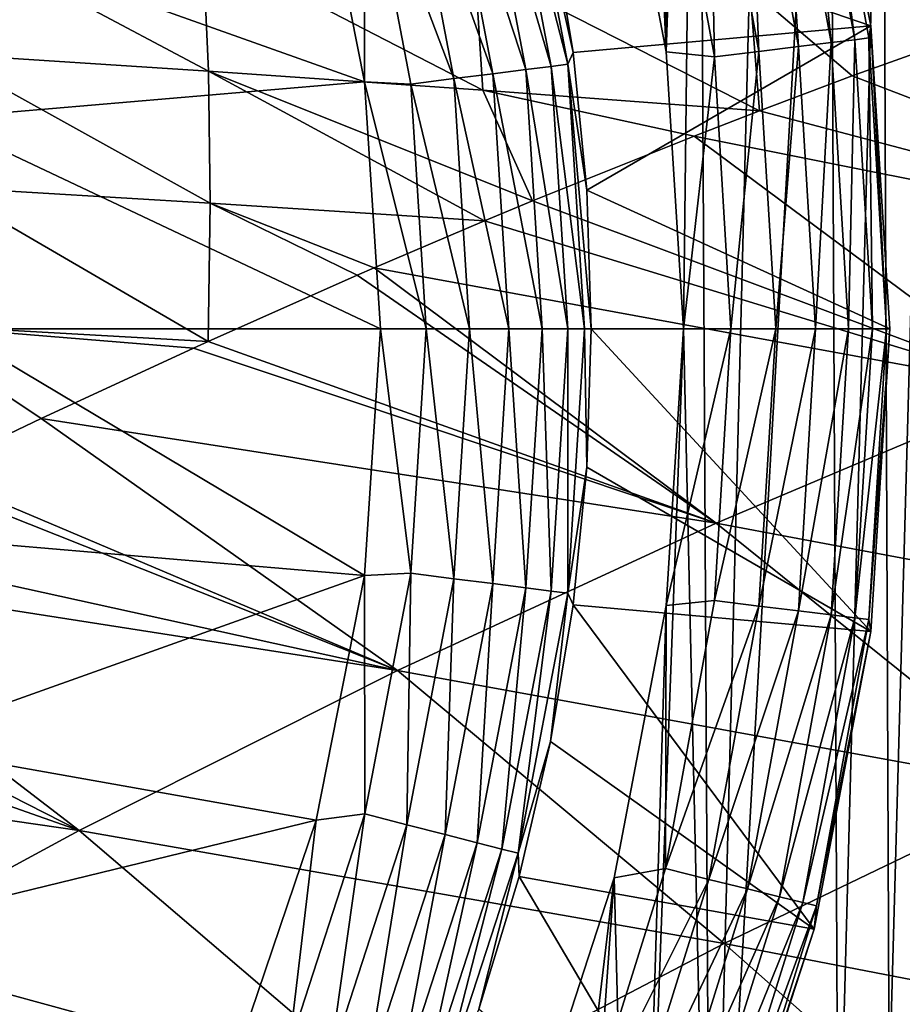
# Model space of a CAD drawing. Header units: metres. Extents: x -92 to 264, y -100 to 50.
# Tile 591 of 721: x 207.33 to 211.52, y 15.3 to 19.97. Entities that reach past the tile are written whole.
import ezdxf

# ---------------------------------------------------------------- set-up
doc = ezdxf.new("R2010")
doc.units = ezdxf.units.M
doc.layers.add('solid_21062050_01', color=7, linetype='CONTINUOUS')

msp = doc.modelspace()

# ---------------------------------------------------------------- linework, layer by layer
at = {"layer": 'solid_21062050_01'}
for points in [[(210.174454, 24.80109), (210.394958, 19.812563), (210.148483, 21.105009)], [(210.543777, 24.159485), (210.394958, 19.812563), (210.174454, 24.80109)], [(210.543777, 24.159485), (210.477493, 18.5), (210.394958, 19.812563)], [(210.543777, 24.159485), (210.606354, 12.872157), (210.477493, 18.5)], [(210.876465, 23.493196), (210.606354, 12.872157), (210.543777, 24.159485)], [(211.170212, 22.806002), (210.606354, 12.872157), (210.876465, 23.493196)], [(211.170212, 22.806002), (211.211075, 14.195065), (210.606354, 12.872157)], [(211.422836, 22.102753), (211.211075, 14.195065), (211.170212, 22.806002)], [(211.422836, 22.102753), (211.452682, 14.881063), (211.211075, 14.195065)], [(211.632751, 21.388247), (211.452682, 14.881063), (211.422836, 22.102753)], [(211.096664, 21.34914, -1.041631), (211.366257, 19.935892, -1.041631), (209.847015, 20.458694, -35.04163)], [(211.108017, 21.237881, -0.816342), (211.366257, 19.935892, -1.041631), (211.096664, 21.34914, -1.041631)], [(211.632751, 21.388247), (211.653748, 15.58381), (211.452682, 14.881063)], [(210.932297, 21.194571, -0.402698), (211.177383, 19.85718, -0.402698), (211.043121, 21.221886, -0.599173)], [(211.043121, 21.221886, -0.599173), (211.290695, 19.870939, -0.599173), (211.108017, 21.237881, -0.816342)], [(211.177383, 19.85718, -0.402698), (211.290695, 19.870939, -0.599173), (211.043121, 21.221886, -0.599173)], [(211.108017, 21.237881, -0.816342), (211.35704, 19.878994, -0.816342), (211.366257, 19.935892, -1.041631)], [(211.290695, 19.870939, -0.599173), (211.35704, 19.878994, -0.816342), (211.108017, 21.237881, -0.816342)], [(210.781281, 21.157347, -0.237061), (211.02298, 19.838432, -0.237061), (210.932297, 21.194571, -0.402698)], [(211.02298, 19.838432, -0.237061), (211.177383, 19.85718, -0.402698), (210.932297, 21.194571, -0.402698)], [(210.597839, 21.112133, -0.110815), (210.391479, 21.061268, -0.030477), (210.624435, 19.790039, -0.030477)], [(210.597839, 21.112133, -0.110815), (210.835434, 19.815659, -0.110815), (210.781281, 21.157347, -0.237061)], [(210.597839, 21.112133, -0.110815), (210.624435, 19.790039, -0.030477), (210.835434, 19.815659, -0.110815)], [(210.835434, 19.815659, -0.110815), (211.02298, 19.838432, -0.237061), (210.781281, 21.157347, -0.237061)], [(210.391479, 21.061268, -0.030477), (210.148483, 21.105009), (210.394958, 19.812563)], [(210.624435, 19.790039, -0.030477), (210.391479, 21.061268, -0.030477), (210.394958, 19.812563)], [(209.692764, 20.98868, -35.257172), (209.928253, 19.75423, -35.257172), (209.61644, 20.969084, -35.460682)], [(209.692764, 20.98868, -35.257172), (209.847015, 20.458694, -35.04163), (209.954041, 19.810474, -35.04163)], [(209.692764, 20.98868, -35.257172), (209.954041, 19.810474, -35.04163), (209.928253, 19.75423, -35.257172)], [(209.499176, 20.938974, -35.64225), (209.729965, 19.729179, -35.64225), (209.346558, 20.899788, -35.793232)], [(209.61644, 20.969084, -35.460682), (209.850082, 19.744354, -35.460682), (209.499176, 20.938974, -35.64225)], [(209.850082, 19.744354, -35.460682), (209.729965, 19.729179, -35.64225), (209.499176, 20.938974, -35.64225)], [(209.928253, 19.75423, -35.257172), (209.850082, 19.744354, -35.460682), (209.61644, 20.969084, -35.460682)], [(209.346558, 20.899788, -35.793232), (209.573624, 19.709431, -35.793232), (209.165833, 20.853388, -35.906437)], [(209.729965, 19.729179, -35.64225), (209.573624, 19.709431, -35.793232), (209.346558, 20.899788, -35.793232)], [(209.165833, 20.853388, -35.906437), (209.388519, 19.686047, -35.906437), (208.965637, 20.801985, -35.976471)], [(209.573624, 19.709431, -35.793232), (209.388519, 19.686047, -35.906437), (209.165833, 20.853388, -35.906437)], [(208.735184, 20.830759, -36), (208.9646, 19.671188, -36), (206.716522, 20.471806, -36)], [(208.965637, 20.801985, -35.976471), (208.9646, 19.671188, -36), (208.735184, 20.830759, -36)], [(208.965637, 20.801985, -35.976471), (209.183456, 19.660141, -35.976471), (208.9646, 19.671188, -36)], [(209.388519, 19.686047, -35.906437), (209.183456, 19.660141, -35.976471), (208.965637, 20.801985, -35.976471)], [(208.9646, 19.671188, -36), (206.928696, 19.496439, -36), (206.716522, 20.471806, -36)], [(211.366257, 19.935892, -1.041631), (209.954041, 19.810474, -35.04163), (209.847015, 20.458694, -35.04163)], [(208.224899, 19.721304, 142.308228), (208.197266, 20.318148, 139.476608), (206.935898, 20.405745, 139.589294)], [(206.956406, 19.803534, 142.430313), (208.224899, 19.721304, 142.308228), (206.935898, 20.405745, 139.589294)], [(209.526291, 19.631506, 142.14418), (209.48761, 20.221251, 139.326401), (208.197266, 20.318148, 139.476608)], [(208.224899, 19.721304, 142.308228), (209.526291, 19.631506, 142.14418), (208.197266, 20.318148, 139.476608)], [(209.48761, 20.221251, 139.326401), (210.838074, 19.533772, 141.939102), (210.791656, 20.112957, 139.144852)], [(209.526291, 19.631506, 142.14418), (210.838074, 19.533772, 141.939102), (209.48761, 20.221251, 139.326401)], [(210.791656, 20.112957, 139.144852), (210.838074, 19.533772, 141.939102), (211.277161, 19.699059, 140.897568)], [(210.791656, 20.112957, 139.144852), (211.277161, 19.699059, 140.897568), (211.982117, 19.950815, 139.223083)], [(210.791656, 20.112957, 139.144852), (211.982117, 19.950815, 139.223083), (212.00679, 19.959307, 139.164459)], [(210.791656, 20.112957, 139.144852), (212.00679, 19.959307, 139.164459), (212.107803, 19.993824, 138.924545)], [(211.982117, 19.950815, 139.223083), (211.277161, 19.699059, 140.897568), (213.642624, 18.791883, 143.828415)], [(211.366257, 19.935892, -1.041631), (210.018433, 19.156643, -35.04163), (209.954041, 19.810474, -35.04163)], [(211.366257, 19.935892, -1.041631), (211.456604, 18.5, -1.041631), (210.018433, 19.156643, -35.04163)], [(211.35704, 19.878994, -0.816342), (211.44046, 18.5, -0.816342), (211.366257, 19.935892, -1.041631)], [(211.44046, 18.5, -0.816342), (211.456604, 18.5, -1.041631), (211.366257, 19.935892, -1.041631)], [(211.02298, 19.838432, -0.237061), (211.103943, 18.5, -0.237061), (211.177383, 19.85718, -0.402698)], [(211.177383, 19.85718, -0.402698), (211.103943, 18.5, -0.237061), (211.259476, 18.5, -0.402698)], [(211.177383, 19.85718, -0.402698), (211.259476, 18.5, -0.402698), (211.290695, 19.870939, -0.599173)], [(211.290695, 19.870939, -0.599173), (211.259476, 18.5, -0.402698), (211.373627, 18.5, -0.599173)], [(211.290695, 19.870939, -0.599173), (211.373627, 18.5, -0.599173), (211.35704, 19.878994, -0.816342)], [(211.35704, 19.878994, -0.816342), (211.373627, 18.5, -0.599173), (211.44046, 18.5, -0.816342)], [(209.928253, 19.75423, -35.257172), (209.954041, 19.810474, -35.04163), (210.018433, 19.156643, -35.04163)], [(210.624435, 19.790039, -0.030477), (210.394958, 19.812563), (210.477493, 18.5)], [(210.835434, 19.815659, -0.110815), (210.624435, 19.790039, -0.030477), (210.702469, 18.5, -0.030477)], [(210.835434, 19.815659, -0.110815), (210.702469, 18.5, -0.030477), (210.915009, 18.5, -0.110815)], [(210.835434, 19.815659, -0.110815), (210.915009, 18.5, -0.110815), (211.02298, 19.838432, -0.237061)], [(211.02298, 19.838432, -0.237061), (210.915009, 18.5, -0.110815), (211.103943, 18.5, -0.237061)], [(208.232285, 19.094997, 145.17244), (208.224899, 19.721304, 142.308228), (206.956406, 19.803534, 142.430313)], [(206.96434, 19.171495, 145.301636), (208.232285, 19.094997, 145.17244), (206.956406, 19.803534, 142.430313)], [(210.624435, 19.790039, -0.030477), (210.477493, 18.5), (210.702469, 18.5, -0.030477)], [(208.224899, 19.721304, 142.308228), (209.533722, 19.011999, 145.00174), (209.761627, 19.106625, 144.468277)], [(208.232285, 19.094997, 145.17244), (209.533722, 19.011999, 145.00174), (208.224899, 19.721304, 142.308228)], [(208.224899, 19.721304, 142.308228), (209.761627, 19.106625, 144.468277), (209.526291, 19.631506, 142.14418)], [(209.729965, 19.729179, -35.64225), (209.807297, 18.5, -35.64225), (209.573624, 19.709431, -35.793232)], [(209.850082, 19.744354, -35.460682), (209.92836, 18.5, -35.460682), (209.729965, 19.729179, -35.64225)], [(209.729965, 19.729179, -35.64225), (209.92836, 18.5, -35.460682), (209.807297, 18.5, -35.64225)], [(209.928253, 19.75423, -35.257172), (210.007172, 18.5, -35.257172), (209.850082, 19.744354, -35.460682)], [(209.850082, 19.744354, -35.460682), (210.007172, 18.5, -35.257172), (209.92836, 18.5, -35.460682)], [(209.928253, 19.75423, -35.257172), (210.018433, 19.156643, -35.04163), (210.039932, 18.5, -35.04163)], [(209.928253, 19.75423, -35.257172), (210.039932, 18.5, -35.04163), (210.007172, 18.5, -35.257172)], [(208.9646, 19.671188, -36), (209.040802, 18.5, -36), (206.928696, 19.496439, -36)], [(209.256454, 18.5, -35.976471), (209.040802, 18.5, -36), (208.9646, 19.671188, -36)], [(209.183456, 19.660141, -35.976471), (209.256454, 18.5, -35.976471), (208.9646, 19.671188, -36)], [(209.388519, 19.686047, -35.906437), (209.463135, 18.5, -35.906437), (209.183456, 19.660141, -35.976471)], [(209.573624, 19.709431, -35.793232), (209.649719, 18.5, -35.793232), (209.388519, 19.686047, -35.906437)], [(209.388519, 19.686047, -35.906437), (209.649719, 18.5, -35.793232), (209.463135, 18.5, -35.906437)], [(209.573624, 19.709431, -35.793232), (209.807297, 18.5, -35.64225), (209.649719, 18.5, -35.793232)], [(211.277161, 19.699059, 140.897568), (210.838074, 19.533772, 141.939102), (213.642624, 18.791883, 143.828415)], [(209.183456, 19.660141, -35.976471), (209.463135, 18.5, -35.906437), (209.256454, 18.5, -35.976471)], [(209.526291, 19.631506, 142.14418), (209.761627, 19.106625, 144.468277), (210.527679, 19.413582, 142.672562)], [(209.526291, 19.631506, 142.14418), (210.527679, 19.413582, 142.672562), (210.838074, 19.533772, 141.939102)], [(210.838074, 19.533772, 141.939102), (210.527679, 19.413582, 142.672562), (213.642624, 18.791883, 143.828415)], [(209.040802, 18.5, -36), (207, 18.5, -36), (206.928696, 19.496439, -36)], [(210.527679, 19.413582, 142.672562), (209.761627, 19.106625, 144.468277), (212.140778, 18.215357, 147.363312)], [(213.642624, 18.791883, 143.828415), (210.527679, 19.413582, 142.672562), (212.140778, 18.215357, 147.363312)], [(206.760956, 18.521824, 148.219376), (208.22287, 18.438833, 148.074875), (206.96434, 19.171495, 145.301636)], [(206.96434, 19.171495, 145.301636), (208.22287, 18.438833, 148.074875), (208.232285, 19.094997, 145.17244)], [(211.456604, 18.5, -1.041631), (210.039932, 18.5, -35.04163), (210.018433, 19.156643, -35.04163)], [(209.761627, 19.106625, 144.468277), (209.533722, 19.011999, 145.00174), (212.140778, 18.215357, 147.363312)], [(208.232285, 19.094997, 145.17244), (208.22287, 18.438833, 148.074875), (208.93042, 18.753483, 146.417984)], [(208.232285, 19.094997, 145.17244), (208.93042, 18.753483, 146.417984), (209.010086, 18.788221, 146.23085)], [(208.232285, 19.094997, 145.17244), (209.010086, 18.788221, 146.23085), (209.533722, 19.011999, 145.00174)], [(209.533722, 19.011999, 145.00174), (209.010086, 18.788221, 146.23085), (212.140778, 18.215357, 147.363312)], [(209.010086, 18.788221, 146.23085), (208.93042, 18.753483, 146.417984), (210.632507, 17.576675, 150.898621)], [(212.140778, 18.215357, 147.363312), (209.010086, 18.788221, 146.23085), (210.632507, 17.576675, 150.898621)], [(208.93042, 18.753483, 146.417984), (208.22287, 18.438833, 148.074875), (210.632507, 17.576675, 150.898621)], [(206.760956, 18.521824, 148.219376), (206.897522, 17.819262, 151.163712), (207.43071, 18.07391, 149.92009)], [(206.760956, 18.521824, 148.219376), (207.43071, 18.07391, 149.92009), (208.152649, 18.407114, 148.238419)], [(206.760956, 18.521824, 148.219376), (208.152649, 18.407114, 148.238419), (208.22287, 18.438833, 148.074875)], [(208.9646, 17.328812, -36), (206.928696, 17.503561, -36), (207, 18.5, -36)], [(209.040802, 18.5, -36), (208.9646, 17.328812, -36), (207, 18.5, -36)], [(209.183456, 17.339859, -35.976471), (208.9646, 17.328812, -36), (209.040802, 18.5, -36)], [(209.256454, 18.5, -35.976471), (209.183456, 17.339859, -35.976471), (209.040802, 18.5, -36)], [(209.388519, 17.313953, -35.906437), (209.183456, 17.339859, -35.976471), (209.256454, 18.5, -35.976471)], [(209.463135, 18.5, -35.906437), (209.388519, 17.313953, -35.906437), (209.256454, 18.5, -35.976471)], [(209.573624, 17.290569, -35.793232), (209.388519, 17.313953, -35.906437), (209.463135, 18.5, -35.906437)], [(209.649719, 18.5, -35.793232), (209.573624, 17.290569, -35.793232), (209.463135, 18.5, -35.906437)], [(209.729965, 17.270821, -35.64225), (209.573624, 17.290569, -35.793232), (209.649719, 18.5, -35.793232)], [(209.807297, 18.5, -35.64225), (209.729965, 17.270821, -35.64225), (209.649719, 18.5, -35.793232)], [(209.850082, 17.255646, -35.460682), (209.729965, 17.270821, -35.64225), (209.807297, 18.5, -35.64225)], [(209.92836, 18.5, -35.460682), (209.850082, 17.255646, -35.460682), (209.807297, 18.5, -35.64225)], [(209.928253, 17.24577, -35.257172), (209.850082, 17.255646, -35.460682), (209.92836, 18.5, -35.460682)], [(210.007172, 18.5, -35.257172), (210.018433, 17.843357, -35.04163), (209.928253, 17.24577, -35.257172)], [(210.007172, 18.5, -35.257172), (209.928253, 17.24577, -35.257172), (209.92836, 18.5, -35.460682)], [(210.007172, 18.5, -35.257172), (210.039932, 18.5, -35.04163), (210.018433, 17.843357, -35.04163)], [(211.366257, 17.064108, -1.041631), (210.018433, 17.843357, -35.04163), (210.039932, 18.5, -35.04163)], [(211.366257, 17.064108, -1.041631), (210.039932, 18.5, -35.04163), (211.456604, 18.5, -1.041631)], [(210.244949, 12.238912), (210.394958, 17.187437), (210.477493, 18.5)], [(210.244949, 12.238912), (210.477493, 18.5), (210.606354, 12.872157)], [(210.702469, 18.5, -0.030477), (210.477493, 18.5), (210.394958, 17.187437)], [(210.624435, 17.209961, -0.030477), (210.702469, 18.5, -0.030477), (210.394958, 17.187437)], [(210.915009, 18.5, -0.110815), (210.702469, 18.5, -0.030477), (210.624435, 17.209961, -0.030477)], [(210.835434, 17.184341, -0.110815), (210.915009, 18.5, -0.110815), (210.624435, 17.209961, -0.030477)], [(210.835434, 17.184341, -0.110815), (211.02298, 17.161568, -0.237061), (211.103943, 18.5, -0.237061)], [(210.835434, 17.184341, -0.110815), (211.103943, 18.5, -0.237061), (210.915009, 18.5, -0.110815)], [(211.02298, 17.161568, -0.237061), (211.177383, 17.14282, -0.402698), (211.259476, 18.5, -0.402698)], [(211.02298, 17.161568, -0.237061), (211.259476, 18.5, -0.402698), (211.103943, 18.5, -0.237061)], [(211.177383, 17.14282, -0.402698), (211.290695, 17.129061, -0.599173), (211.373627, 18.5, -0.599173)], [(211.177383, 17.14282, -0.402698), (211.373627, 18.5, -0.599173), (211.259476, 18.5, -0.402698)], [(211.290695, 17.129061, -0.599173), (211.35704, 17.121006, -0.816342), (211.44046, 18.5, -0.816342)], [(211.290695, 17.129061, -0.599173), (211.44046, 18.5, -0.816342), (211.373627, 18.5, -0.599173)], [(211.35704, 17.121006, -0.816342), (211.366257, 17.064108, -1.041631), (211.456604, 18.5, -1.041631)], [(211.44046, 18.5, -0.816342), (211.35704, 17.121006, -0.816342), (211.456604, 18.5, -1.041631)], [(208.152649, 18.407114, 148.238419), (207.43071, 18.07391, 149.92009), (210.632507, 17.576675, 150.898621)], [(208.22287, 18.438833, 148.074875), (208.152649, 18.407114, 148.238419), (210.632507, 17.576675, 150.898621)], [(212.140778, 18.215357, 147.363312), (210.632507, 17.576675, 150.898621), (213.730576, 16.99568, 152.06311)], [(207.43071, 18.07391, 149.92009), (206.897522, 17.819262, 151.163712), (209.121109, 16.877897, 154.426788)], [(210.632507, 17.576675, 150.898621), (207.43071, 18.07391, 149.92009), (209.121109, 16.877897, 154.426788)], [(209.928253, 17.24577, -35.257172), (210.018433, 17.843357, -35.04163), (209.954041, 17.189526, -35.04163)], [(211.366257, 17.064108, -1.041631), (209.954041, 17.189526, -35.04163), (210.018433, 17.843357, -35.04163)], [(206.897522, 17.819262, 151.163712), (206.83342, 17.788157, 151.313293), (209.121109, 16.877897, 154.426788)], [(206.83342, 17.788157, 151.313293), (206.260971, 17.508213, 152.639328), (209.121109, 16.877897, 154.426788)], [(210.632507, 17.576675, 150.898621), (209.121109, 16.877897, 154.426788), (212.19841, 16.319326, 155.65538)], [(213.730576, 16.99568, 152.06311), (210.632507, 17.576675, 150.898621), (212.19841, 16.319326, 155.65538)], [(206.260971, 17.508213, 152.639328), (205.982208, 17.369368, 153.283051), (209.121109, 16.877897, 154.426788)], [(208.9646, 17.328812, -36), (206.716522, 16.528194, -36), (206.928696, 17.503561, -36)], [(205.982208, 17.369368, 153.283051), (205.570892, 17.158579, 154.241653), (207.610443, 16.119503, 157.937439)], [(209.121109, 16.877897, 154.426788), (205.982208, 17.369368, 153.283051), (207.610443, 16.119503, 157.937439)], [(208.9646, 17.328812, -36), (208.735184, 16.169241, -36), (206.716522, 16.528194, -36)], [(208.965637, 16.198015, -35.976471), (208.735184, 16.169241, -36), (208.9646, 17.328812, -36)], [(209.183456, 17.339859, -35.976471), (208.965637, 16.198015, -35.976471), (208.9646, 17.328812, -36)], [(209.165833, 16.146612, -35.906437), (208.965637, 16.198015, -35.976471), (209.183456, 17.339859, -35.976471)], [(209.388519, 17.313953, -35.906437), (209.165833, 16.146612, -35.906437), (209.183456, 17.339859, -35.976471)], [(209.346558, 16.100212, -35.793232), (209.165833, 16.146612, -35.906437), (209.388519, 17.313953, -35.906437)], [(209.573624, 17.290569, -35.793232), (209.346558, 16.100212, -35.793232), (209.388519, 17.313953, -35.906437)], [(209.499176, 16.061026, -35.64225), (209.346558, 16.100212, -35.793232), (209.573624, 17.290569, -35.793232)], [(209.729965, 17.270821, -35.64225), (209.499176, 16.061026, -35.64225), (209.573624, 17.290569, -35.793232)], [(209.61644, 16.030916, -35.460682), (209.499176, 16.061026, -35.64225), (209.729965, 17.270821, -35.64225)], [(209.850082, 17.255646, -35.460682), (209.61644, 16.030916, -35.460682), (209.729965, 17.270821, -35.64225)], [(209.692764, 16.01132, -35.257172), (209.61644, 16.030916, -35.460682), (209.850082, 17.255646, -35.460682)], [(209.928253, 17.24577, -35.257172), (209.692764, 16.01132, -35.257172), (209.850082, 17.255646, -35.460682)], [(209.928253, 17.24577, -35.257172), (209.847015, 16.541306, -35.04163), (209.692764, 16.01132, -35.257172)], [(209.928253, 17.24577, -35.257172), (209.954041, 17.189526, -35.04163), (209.847015, 16.541306, -35.04163)], [(211.096664, 15.65086, -1.041631), (209.847015, 16.541306, -35.04163), (209.954041, 17.189526, -35.04163)], [(211.366257, 17.064108, -1.041631), (211.096664, 15.65086, -1.041631), (209.954041, 17.189526, -35.04163)], [(210.391479, 15.938732, -0.030477), (210.624435, 17.209961, -0.030477), (210.394958, 17.187437)], [(210.835434, 17.184341, -0.110815), (210.624435, 17.209961, -0.030477), (210.391479, 15.938732, -0.030477)], [(205.570892, 17.158579, 154.241653), (205.204361, 16.966339, 155.097244), (207.610443, 16.119503, 157.937439)], [(210.391479, 15.938732, -0.030477), (210.394958, 17.187437), (210.148483, 15.89499)], [(210.244949, 12.238912), (210.148483, 15.89499), (210.394958, 17.187437)], [(210.835434, 17.184341, -0.110815), (210.391479, 15.938732, -0.030477), (210.597839, 15.887866, -0.110815)], [(210.835434, 17.184341, -0.110815), (210.597839, 15.887866, -0.110815), (211.02298, 17.161568, -0.237061)], [(210.597839, 15.887866, -0.110815), (210.781281, 15.842654, -0.237061), (211.02298, 17.161568, -0.237061)], [(211.02298, 17.161568, -0.237061), (210.781281, 15.842654, -0.237061), (211.177383, 17.14282, -0.402698)], [(210.781281, 15.842654, -0.237061), (210.932297, 15.805429, -0.402698), (211.177383, 17.14282, -0.402698)], [(211.177383, 17.14282, -0.402698), (210.932297, 15.805429, -0.402698), (211.290695, 17.129061, -0.599173)], [(210.932297, 15.805429, -0.402698), (211.043121, 15.778114, -0.599173), (211.290695, 17.129061, -0.599173)], [(211.290695, 17.129061, -0.599173), (211.043121, 15.778114, -0.599173), (211.35704, 17.121006, -0.816342)], [(211.043121, 15.778114, -0.599173), (211.108017, 15.762119, -0.816342), (211.35704, 17.121006, -0.816342)], [(211.35704, 17.121006, -0.816342), (211.108017, 15.762119, -0.816342), (211.366257, 17.064108, -1.041631)], [(211.108017, 15.762119, -0.816342), (211.096664, 15.65086, -1.041631), (211.366257, 17.064108, -1.041631)], [(205.204361, 16.966339, 155.097244), (204.470276, 16.575655, 156.783218), (207.610443, 16.119503, 157.937439)], [(209.121109, 16.877897, 154.426788), (207.610443, 16.119503, 157.937439), (210.671097, 15.583271, 159.223282)], [(212.19841, 16.319326, 155.65538), (209.121109, 16.877897, 154.426788), (210.671097, 15.583271, 159.223282)], [(207.610443, 16.119503, 157.937439), (204.470276, 16.575655, 156.783218), (206.104294, 15.304032, 161.42012)], [(209.692764, 16.01132, -35.257172), (209.847015, 16.541306, -35.04163), (209.69783, 15.901474, -35.04163)], [(211.096664, 15.65086, -1.041631), (209.69783, 15.901474, -35.04163), (209.847015, 16.541306, -35.04163)], [(208.735184, 16.169241, -36), (206.367325, 15.591897, -36), (206.716522, 16.528194, -36)], [(212.19841, 16.319326, 155.65538), (210.671097, 15.583271, 159.223282), (213.718018, 14.995689, 160.489563)], [(208.735184, 16.169241, -36), (208.355453, 15.047151, -36), (206.367325, 15.591897, -36)], [(208.60643, 15.092474, -35.976471), (208.355453, 15.047151, -36), (208.735184, 16.169241, -36)], [(208.965637, 16.198015, -35.976471), (208.60643, 15.092474, -35.976471), (208.735184, 16.169241, -36)], [(208.798599, 15.016385, -35.906437), (208.60643, 15.092474, -35.976471), (208.965637, 16.198015, -35.976471)], [(209.165833, 16.146612, -35.906437), (208.798599, 15.016385, -35.906437), (208.965637, 16.198015, -35.976471)], [(207.610443, 16.119503, 157.937439), (206.104294, 15.304032, 161.42012), (209.161499, 14.794347, 162.735077)], [(210.671097, 15.583271, 159.223282), (207.610443, 16.119503, 157.937439), (209.161499, 14.794347, 162.735077)], [(208.972076, 14.947702, -35.793232), (208.798599, 15.016385, -35.906437), (209.165833, 16.146612, -35.906437)], [(209.346558, 16.100212, -35.793232), (208.972076, 14.947702, -35.793232), (209.165833, 16.146612, -35.906437)], [(209.118591, 14.889694, -35.64225), (208.972076, 14.947702, -35.793232), (209.346558, 16.100212, -35.793232)], [(209.499176, 16.061026, -35.64225), (209.118591, 14.889694, -35.64225), (209.346558, 16.100212, -35.793232)], [(209.231155, 14.845125, -35.460682), (209.118591, 14.889694, -35.64225), (209.499176, 16.061026, -35.64225)], [(209.61644, 16.030916, -35.460682), (209.231155, 14.845125, -35.460682), (209.499176, 16.061026, -35.64225)], [(209.304428, 14.816117, -35.257172), (209.231155, 14.845125, -35.460682), (209.61644, 16.030916, -35.460682)], [(209.692764, 16.01132, -35.257172), (209.304428, 14.816117, -35.257172), (209.61644, 16.030916, -35.460682)], [(209.692764, 16.01132, -35.257172), (209.507111, 15.27277, -35.04163), (209.304428, 14.816117, -35.257172)], [(209.692764, 16.01132, -35.257172), (209.69783, 15.901474, -35.04163), (209.507111, 15.27277, -35.04163)], [(210.006989, 14.704853, -0.030477), (210.391479, 15.938732, -0.030477), (210.148483, 15.89499)], [(210.597839, 15.887866, -0.110815), (210.391479, 15.938732, -0.030477), (210.006989, 14.704853, -0.030477)], [(210.652069, 14.282545, -1.041631), (209.507111, 15.27277, -35.04163), (209.69783, 15.901474, -35.04163)], [(211.096664, 15.65086, -1.041631), (210.652069, 14.282545, -1.041631), (209.69783, 15.901474, -35.04163)], [(210.006989, 14.704853, -0.030477), (210.148483, 15.89499), (209.741959, 14.643563)], [(209.846939, 11.629443), (209.741959, 14.643563), (210.148483, 15.89499)], [(209.846939, 11.629443), (210.148483, 15.89499), (210.244949, 12.238912)], [(210.597839, 15.887866, -0.110815), (210.006989, 14.704853, -0.030477), (210.205719, 14.629483, -0.110815)], [(210.597839, 15.887866, -0.110815), (210.205719, 14.629483, -0.110815), (210.781281, 15.842654, -0.237061)], [(210.205719, 14.629483, -0.110815), (210.382355, 14.56249, -0.237061), (210.781281, 15.842654, -0.237061)], [(210.781281, 15.842654, -0.237061), (210.382355, 14.56249, -0.237061), (210.932297, 15.805429, -0.402698)], [(210.382355, 14.56249, -0.237061), (210.527802, 14.507333, -0.402698), (210.932297, 15.805429, -0.402698)], [(210.932297, 15.805429, -0.402698), (210.527802, 14.507333, -0.402698), (211.043121, 15.778114, -0.599173)], [(210.527802, 14.507333, -0.402698), (210.634521, 14.466859, -0.599173), (211.043121, 15.778114, -0.599173)], [(211.043121, 15.778114, -0.599173), (210.634521, 14.466859, -0.599173), (211.108017, 15.762119, -0.816342)], [(210.634521, 14.466859, -0.599173), (210.697006, 14.443158, -0.816342), (211.108017, 15.762119, -0.816342)], [(211.108017, 15.762119, -0.816342), (210.697006, 14.443158, -0.816342), (211.096664, 15.65086, -1.041631)], [(210.697006, 14.443158, -0.816342), (210.652069, 14.282545, -1.041631), (211.096664, 15.65086, -1.041631)], [(208.355453, 15.047151, -36), (205.888702, 14.715454, -36), (206.367325, 15.591897, -36)], [(210.671097, 15.583271, 159.223282), (209.161499, 14.794347, 162.735077), (212.204803, 14.22654, 164.027771)], [(213.718018, 14.995689, 160.489563), (210.671097, 15.583271, 159.223282), (212.204803, 14.22654, 164.027771)], [(211.399841, 14.183939, 0.016375), (211.84108, 15.589644, 0.016375), (211.574081, 14.119824, 0.069336)], [(211.653748, 15.58381), (211.84108, 15.589644, 0.016375), (211.399841, 14.183939, 0.016375)], [(211.452682, 14.881063), (211.653748, 15.58381), (211.399841, 14.183939, 0.016375)], [(206.104294, 15.304032, 161.42012), (204.606354, 14.441668, 164.864105), (207.681686, 13.96294, 166.156967)], [(209.161499, 14.794347, 162.735077), (206.104294, 15.304032, 161.42012), (207.681686, 13.96294, 166.156967)]]:
    msp.add_3dface(points, dxfattribs=at)

doc.saveas('drawing.dxf')
